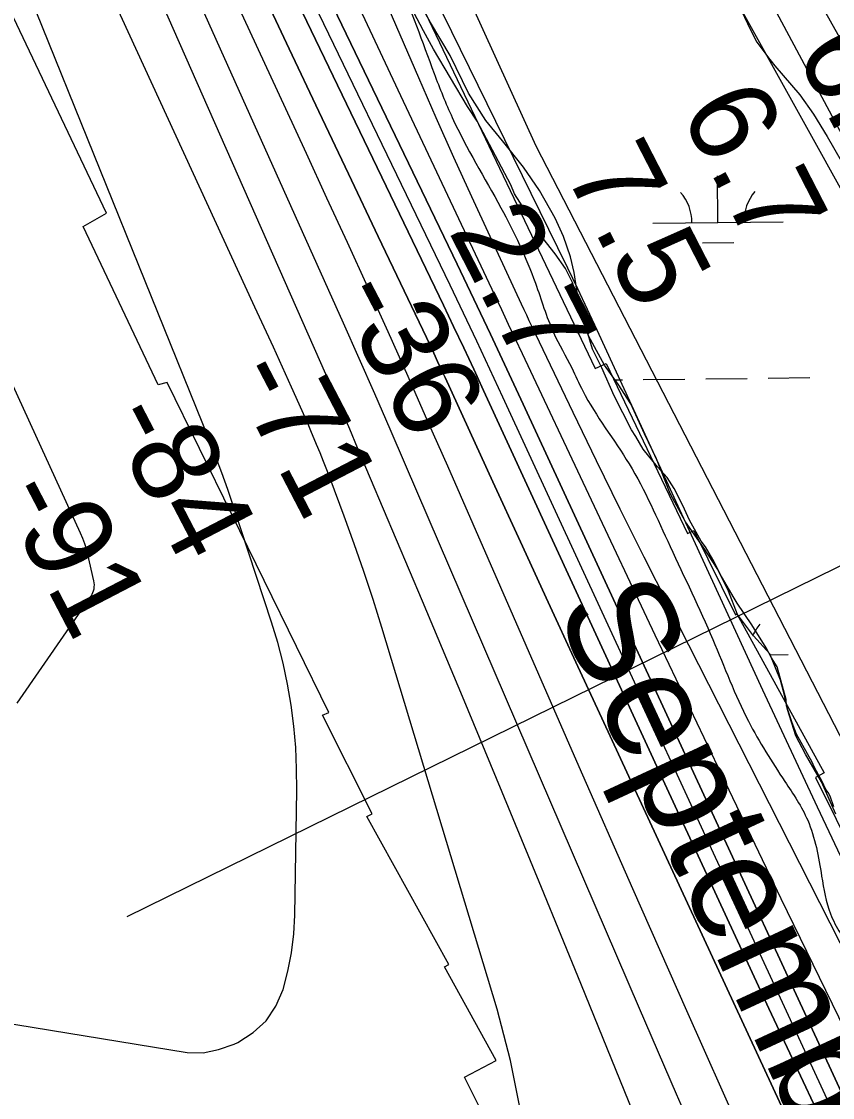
# Model space of a CAD drawing. Extents: x 3684037 to 3722149, y 433263 to 459021.
# Drawn here: x 3711405 to 3712028, y 440224 to 441051 of the extents above; entities that cross this region are included whole.
import ezdxf

# ---------------------------------------------------------------- set-up
doc = ezdxf.new("R2010")
doc.units = 0
for name, color, linetype in [('V-LEVE-TOET', 7, 'Continuous'), ('V-RIVR-EDGE', 7, 'Continuous'), ('V-RIVR-IDEN', 7, 'Continuous'), ('V-RIVR-RANG', 7, 'Continuous'), ('V-RRAP-FSHR', 7, 'Continuous'), ('V-RRAP-RVMT', 7, 'Continuous'), ('V-SITE-VEGE', 7, 'Continuous'), ('V-TOPO-DPTH', 7, 'Continuous'), ('V-TOPO-MAJR', 7, 'Continuous'), ('V-TOPO-MINR', 7, 'Continuous'), ('V-TOPO-WATR', 7, 'Continuous'), ('V-UTIL-IDEN', 7, 'Continuous'), ('V-WETL-SWMP', 7, 'Continuous')]:
    doc.layers.add(name, color=color, linetype=linetype)

msp = doc.modelspace()

# ---------------------------------------------------------------- linework, layer by layer
at = {"layer": 'V-LEVE-TOET'}
msp.add_lwpolyline([(3712594.9, 440025.08), (3712449.12, 440283.98), (3712438.67, 440303.09), (3712428.22, 440316.99), (3712416.03, 440329.72), (3712408.48, 440342.46), (3712402.09, 440356.95), (3712396.85, 440373.75), (3712391.04, 440388.23), (3712382.9, 440407.34), (3712366.65, 440432.25), (3712222.6, 440696.36), (3712039.64, 441028.82), (3711814.87, 441429.61), (3711723.69, 441588.89), (3711716.72, 441602.79), (3711694.64, 441649.13), (3711565.06, 441926.01), (3711441.87, 442202.32)], dxfattribs=at)
at = {"layer": 'V-RIVR-EDGE'}
msp.add_spline([(3710881.85, 442907.17), (3710900.3, 442872.76), (3710912.89, 442844.25), (3710926.84, 442815.27), (3710939.89, 442789.92), (3710950.22, 442762.31), (3710961.88, 442723.85), (3710972.69, 442706.64), (3710987.55, 442681.29), (3711004.19, 442645.52), (3711013.15, 442612.95), (3711017.62, 442590.33), (3711028.39, 442559.55), (3711043.23, 442525.61), (3711061.24, 442493.46), (3711083.32, 442464.01), (3711101.79, 442435.48), (3711123.37, 442385.69), (3711146.29, 442329.57), (3711160.2, 442285.22), (3711177.71, 442238.15), (3711205.6, 442178.4), (3711227.63, 442127.25), (3711258.71, 442079.24), (3711273.08, 442038.51), (3711277.08, 442009.57), (3711279.27, 441982.43), (3711285.11, 441965.69), (3711299.53, 441946.66), (3711314.4, 441925.82), (3711322.93, 441901.39), (3711344.09, 441864.26), (3711361.61, 441818.09), (3711381.38, 441766.05), (3711387.6, 441724.88), (3711408.3, 441685.04), (3711430.33, 441634.35), (3711446.97, 441597.23), (3711483.42, 441524.79), (3711505.9, 441474.1), (3711521.64, 441439.69), (3711545.49, 441393.97), (3711577.41, 441319.28), (3711605.29, 441255.01), (3711666.49, 441137.74), (3711693.94, 441084.32), (3711722.25, 441011.45), (3711736.18, 440977.51), (3711773.54, 440908.24), (3711800.07, 440850.29), (3711813.99, 440812.28), (3711827.94, 440785.11), (3711836.49, 440767.46), (3711872.07, 440711.3), (3711903.57, 440647.92), (3711936.4, 440576.4), (3711963.82, 440513.48), (3711991.74, 440467.29), (3712009.3, 440437.41), (3712020.05, 440394.43), (3712026.76, 440365.47), (3712043.42, 440336.04), (3712066.37, 440292.58), (3712088.89, 440257.25), (3712109.18, 440235.05), (3712138.9, 440183.88), (3712150.57, 440149.03), (3712155.9, 440111.04), (3712162.18, 440090.68), (3712177.89, 440044.52), (3712191.39, 440016), (3712212.53, 439972.54), (3712246.76, 439918.65), (3712265.21, 439881.98), (3712282.72, 439834), (3712320.51, 439756.14), (3712342.1, 439710.42), (3712373.62, 439655.63), (3712403.35, 439610.34), (3712425.83, 439558.28), (3712451.47, 439505.77), (3712470.39, 439476.33), (3712503.75, 439435.1), (3712518.6, 439408.84), (3712544.23, 439350.45), (3712559.09, 439322.83), (3712605.51, 439263.94), (3712623.98, 439233.6), (3712641.51, 439193.31), (3712662.18, 439142.17), (3712689.17, 439086.03), (3712722.5, 439033.5), (3712753.58, 438981.88), (3712765.15, 438962.6)], degree=3, dxfattribs=at)
at = {"layer": 'V-RIVR-RANG'}
msp.add_line((3712239.87, 440734.11), (3711486.16, 440363.28), dxfattribs=at)
at = {"layer": 'V-RRAP-FSHR'}
for points in [[(3710219.36, 444700.16), (3710405.05, 444328.82), (3710632.08, 443905.61), (3710829.82, 443472.46), (3710874.19, 443372.05), (3710940.18, 443211.19), (3711150.7, 442775.78), (3711369.41, 442270.41), (3711583.94, 441827.2), (3711640.29, 441693.5), (3711911.6, 441196.46), (3712334.08, 440407.06), (3712777.04, 439605.31), (3712909.03, 439353.17), (3713100.31, 438966.64)], [(3710449.88, 443948.54), (3711032.4, 442732.84), (3711461.51, 441700.35), (3711800.31, 440955.81), (3712037.99, 440494.59), (3712458, 439603.75), (3712696.92, 439205.07), (3712836.7, 438963.43)]]:
    msp.add_lwpolyline(points, dxfattribs=at)
at = {"layer": 'V-RRAP-RVMT'}
for p, q in [((3711656.43, 441182.08), (3711846.1, 440784.68)), ((3711470.58, 440904.13), (3711398.89, 441054.44)), ((3711452.56, 440893.82), (3711470.58, 440904.13)), ((3711510.05, 440772.08), (3711452.56, 440893.82)), ((3711846.1, 440784.68), (3711854.5, 440788.46)), ((3711854.5, 440788.46), (3711916.86, 440657.86)), ((3711516.99, 440774), (3711510.05, 440772.08)), ((3711641.24, 440520.24), (3711516.99, 440774)), ((3711916.86, 440657.86), (3711921.9, 440660.19)), ((3711921.9, 440660.19), (3711953.82, 440595.36)), ((3711953.82, 440595.36), (3711954.92, 440595.97)), ((3711954.92, 440595.97), (3712021.87, 440473.87)), ((3711636.46, 440518.08), (3711641.24, 440520.24)), ((3711674.64, 440442.42), (3711636.46, 440518.08)), ((3712021.87, 440473.87), (3712015.42, 440470.27)), ((3712015.42, 440470.27), (3712119.61, 440258.65)), ((3711670.53, 440440.17), (3711674.64, 440442.42)), ((3711733.42, 440326.44), (3711670.53, 440440.17)), ((3711730.09, 440324.63), (3711733.42, 440326.44)), ((3711770, 440252.62), (3711730.09, 440324.63)), ((3711745.57, 440239.91), (3711770, 440252.62)), ((3711805.89, 440120.22), (3711745.57, 440239.91))]:
    msp.add_line(p, q, dxfattribs=at)
at = {"layer": 'V-SITE-VEGE'}
for p, q in [((3711953.08, 441071.04), (3711965.47, 441044.92)), ((3711714.07, 441044.25), (3711701.71, 441067.56)), ((3711721.68, 441030.27), (3711714.07, 441044.25)), ((3711965.47, 441044.92), (3711970.23, 441035.6)), ((3711747.79, 440986.01), (3711721.68, 441030.27)), ((3711970.23, 441035.6), (3711980.17, 441022.1)), ((3711980.17, 441022.1), (3711983.95, 441017.45)), ((3711983.95, 441017.45), (3712003.33, 440995.14)), ((3712003.33, 440995.14), (3712013.75, 440980.25)), ((3711755.37, 440974.84), (3711747.79, 440986.01)), ((3712013.75, 440980.25), (3712024.19, 440963.01)), ((3711781.06, 440925.89), (3711755.37, 440974.84)), ((3712024.19, 440963.01), (3712035.12, 440944.38)), ((3711783.93, 440918.89), (3711781.06, 440925.89)), ((3711805.74, 440884.9), (3711783.93, 440918.89)), ((3711815.2, 440872.8), (3711805.74, 440884.9)), ((3711823.25, 440861.64), (3711815.2, 440872.8)), ((3711828.49, 440850.91), (3711823.25, 440861.64)), ((3711833.78, 440834.1), (3711828.49, 440850.91)), ((3711843.9, 440799.54), (3711833.78, 440834.1)), ((3711851.04, 440785.09), (3711843.9, 440799.54)), ((3711860.58, 440763.63), (3711851.04, 440785.09)), ((3711873.9, 440737.52), (3711860.58, 440763.63)), ((3711877.22, 440732.4), (3711873.9, 440737.52)), ((3711882.92, 440722.61), (3711877.22, 440732.4)), ((3711893.8, 440709.13), (3711882.92, 440722.61)), ((3711901.36, 440700.77), (3711893.8, 440709.13)), ((3711906.58, 440692.38), (3711901.36, 440700.77)), ((3711908.95, 440688.19), (3711906.58, 440692.38)), ((3711914.67, 440676.53), (3711908.95, 440688.19)), ((3711918.48, 440668.13), (3711914.67, 440676.53)), ((3711927.51, 440651.82), (3711918.48, 440668.13)), ((3711930.82, 440647.64), (3711927.51, 440651.82)), ((3711936.52, 440637.85), (3711930.82, 440647.64)), ((3711943.18, 440624.8), (3711936.52, 440637.85)), ((3711952.69, 440608.03), (3711943.18, 440624.8)), ((3711955.05, 440604.3), (3711952.69, 440608.03)), ((3711966.43, 440587.54), (3711955.05, 440604.3)), ((3711977.34, 440569.84), (3711966.43, 440587.54)), ((3711981.62, 440562.38), (3711977.34, 440569.84)), ((3711985.89, 440555.4), (3711981.62, 440562.38)), ((3711992.65, 440530.17), (3711985.89, 440555.4)), ((3711993.16, 440525.49), (3711992.65, 440530.17)), ((3711997.48, 440512.42), (3711993.16, 440525.49)), ((3712000.83, 440503.55), (3711997.48, 440512.42)), ((3712012.71, 440482.12), (3712000.83, 440503.55)), ((3712014.62, 440477.92), (3712012.71, 440482.12)), ((3712020.33, 440467.2), (3712014.62, 440477.92)), ((3712023.19, 440461.14), (3712020.33, 440467.2)), ((3712025.08, 440458.81), (3712023.19, 440461.14)), ((3712026.5, 440456.02), (3712025.08, 440458.81)), ((3712029.38, 440447.61), (3712026.5, 440456.02))]:
    msp.add_line(p, q, dxfattribs=at)
at = {"layer": 'V-TOPO-DPTH'}
for points in [[(3712159.9, 439958.74), (3711790.59, 440757.32), (3711778.05, 440784.26), (3711765.44, 440811.17), (3711752.69, 440838.01), (3711739.87, 440864.82), (3711470.78, 441423.94), (3711461.78, 441442.85), (3711452.91, 441461.81), (3711444.21, 441480.85), (3711435.62, 441499.95), (3711427.28, 441519.14), (3711419.15, 441538.43), (3711411.32, 441557.84), (3711403.71, 441577.34), (3711290.02, 441875.64), (3711251.68, 441974.24), (3711212.45, 442072.47), (3711171.9, 442170.16)], [(3711171.9, 442170.16), (3711212.45, 442072.47), (3711251.68, 441974.24), (3711290.02, 441875.64), (3711403.71, 441577.34), (3711411.32, 441557.84), (3711419.15, 441538.43), (3711427.28, 441519.14), (3711435.62, 441499.95), (3711444.21, 441480.85), (3711452.91, 441461.81), (3711461.78, 441442.85), (3711470.78, 441423.94), (3711739.87, 440864.82), (3711752.69, 440838.01), (3711765.44, 440811.17), (3711778.05, 440784.26), (3711790.59, 440757.32), (3712159.9, 439958.74)], [(3711958.26, 440197.2), (3711916.46, 440290.85), (3711874.99, 440384.64), (3711833.73, 440478.53), (3711732.7, 440709.53), (3711717.52, 440744.02), (3711702.24, 440778.47), (3711686.8, 440812.85), (3711671.26, 440847.19), (3711655.6, 440881.48), (3711639.91, 440915.74), (3711624.14, 440949.98), (3711608.33, 440984.19), (3711387.03, 441461.93), (3711375.85, 441486.24), (3711364.77, 441510.59), (3711353.83, 441535.01), (3711342.99, 441559.47), (3711268.34, 441729.14), (3711220.59, 441838.61), (3711173.29, 441948.28), (3711126.68, 442058.24), (3711080.52, 442168.39)], [(3711958.26, 440197.2), (3711916.46, 440290.85), (3711874.99, 440384.64), (3711833.73, 440478.53), (3711732.7, 440709.53), (3711717.52, 440744.02), (3711702.24, 440778.47), (3711686.8, 440812.85), (3711671.26, 440847.19), (3711655.6, 440881.48), (3711639.91, 440915.74), (3711624.14, 440949.98), (3711608.33, 440984.19), (3711387.03, 441461.93), (3711375.85, 441486.24), (3711364.77, 441510.59), (3711353.83, 441535.01), (3711342.99, 441559.47), (3711268.34, 441729.14), (3711220.59, 441838.61), (3711173.29, 441948.28), (3711126.68, 442058.24), (3711080.52, 442168.39)], [(3712197.32, 440022.68), (3711902.32, 440602.62), (3711883.7, 440639.56), (3711865.26, 440676.58), (3711847.08, 440713.74), (3711829.08, 440750.98), (3711797.4, 440817.16), (3711795.38, 440821.39), (3711793.38, 440825.62), (3711791.39, 440829.86), (3711789.41, 440834.1), (3711765.23, 440886.19), (3711751.28, 440916.54), (3711737.49, 440946.95), (3711723.93, 440977.47), (3711710.52, 441008.06), (3711483.56, 441531.41)], [(3711570.19, 441164.46), (3711729.37, 440833.34), (3711737.19, 440816.97), (3711744.96, 440800.57), (3711752.64, 440784.13), (3711760.27, 440767.67), (3711899.52, 440465.29), (3711939.45, 440378.97), (3711979.56, 440292.74), (3712019.96, 440206.64)], [(3711570.19, 441164.46), (3711729.37, 440833.34), (3711737.19, 440816.97), (3711744.96, 440800.57), (3711752.64, 440784.13), (3711760.27, 440767.67), (3711899.52, 440465.29), (3711939.45, 440378.97), (3711979.56, 440292.74), (3712019.96, 440206.64)], [(3712100.18, 439978.12), (3711852.57, 440512.66), (3711831.2, 440558.87), (3711809.87, 440605.1), (3711788.59, 440651.36), (3711767.36, 440697.63), (3711730.61, 440777.83), (3711727.77, 440784.01), (3711724.9, 440790.18), (3711722.01, 440796.34), (3711719.09, 440802.49), (3711679.2, 440886.22), (3711656.37, 440934.24), (3711633.59, 440982.29), (3711610.9, 441030.38), (3711588.25, 441078.5)], [(3711588.25, 441078.5), (3711610.9, 441030.38), (3711633.59, 440982.29), (3711656.37, 440934.24), (3711679.2, 440886.22), (3711719.09, 440802.49), (3711722.01, 440796.34), (3711724.9, 440790.18), (3711727.77, 440784.01), (3711730.61, 440777.83), (3711767.36, 440697.63), (3711788.59, 440651.36), (3711809.87, 440605.1), (3711831.2, 440558.87), (3711852.57, 440512.66), (3712100.18, 439978.12)]]:
    msp.add_lwpolyline(points, dxfattribs=at)
at = {"layer": 'V-TOPO-MAJR'}
msp.add_lwpolyline([(3711937.09, 440161.27), (3711908.43, 440226.94), (3711879.98, 440292.7), (3711700.22, 440710.74), (3711688.43, 440737.98), (3711676.56, 440765.19), (3711664.57, 440792.34), (3711652.5, 440819.46), (3711543.56, 441062.69), (3711510.77, 441135.8), (3711477.92, 441208.88), (3711444.99, 441281.93), (3711412.01, 441354.95), (3711376.62, 441433.19), (3711361.35, 441467.1), (3711346.16, 441501.05), (3711331.1, 441535.06), (3711316.11, 441569.1), (3711151.19, 441945.6), (3711117.35, 442023.27), (3711083.73, 442101.04), (3711050.44, 442178.95)], dxfattribs=at)
at = {"layer": 'V-TOPO-MINR'}
for points in [[(3711985.98, 439940.39), (3711834.89, 440312.03), (3711804.82, 440385.59), (3711774.55, 440459.08), (3711743.99, 440532.44), (3711713.24, 440605.73), (3711663.44, 440723.75), (3711657.41, 440737.95), (3711651.33, 440752.13), (3711645.18, 440766.28), (3711638.98, 440780.4), (3711342.05, 441452.57), (3711339.27, 441458.88), (3711336.49, 441465.18), (3711333.71, 441471.49), (3711330.93, 441477.8), (3711328.16, 441484.11), (3711325.39, 441490.42), (3711322.63, 441496.73), (3711319.88, 441503.05), (3711021.13, 442189.81)], [(3712159.9, 439958.74), (3711790.59, 440757.32), (3711778.05, 440784.26), (3711765.44, 440811.17), (3711752.69, 440838.01), (3711739.87, 440864.82), (3711470.78, 441423.94), (3711461.78, 441442.85), (3711452.91, 441461.81), (3711444.21, 441480.85), (3711435.62, 441499.95), (3711427.28, 441519.14), (3711419.15, 441538.43), (3711411.32, 441557.84), (3711403.71, 441577.34), (3711290.02, 441875.64), (3711251.68, 441974.24), (3711212.45, 442072.47), (3711171.9, 442170.16)], [(3711958.26, 440197.2), (3711916.46, 440290.85), (3711874.99, 440384.64), (3711833.73, 440478.53), (3711732.7, 440709.53), (3711717.52, 440744.02), (3711702.24, 440778.47), (3711686.8, 440812.85), (3711671.26, 440847.19), (3711655.6, 440881.48), (3711639.91, 440915.74), (3711624.14, 440949.98), (3711608.33, 440984.19), (3711387.03, 441461.93), (3711375.85, 441486.24), (3711364.77, 441510.59), (3711353.83, 441535.01), (3711342.99, 441559.47), (3711268.34, 441729.14), (3711220.59, 441838.61), (3711173.29, 441948.28), (3711126.68, 442058.24), (3711080.52, 442168.39)], [(3711788.97, 440213.11), (3711780.82, 440252.82), (3711770.59, 440292.2), (3711682.03, 440585.69), (3711675.31, 440607.2), (3711668.31, 440628.62), (3711660.9, 440649.9), (3711653.21, 440671.09), (3711642.34, 440700.13), (3711639.84, 440706.71), (3711637.28, 440713.27), (3711634.65, 440719.8), (3711631.97, 440726.3), (3711627.61, 440736.7), (3711627.07, 440737.99), (3711626.51, 440739.28), (3711625.95, 440740.56), (3711625.38, 440741.84), (3711612.64, 440770.21), (3711605.68, 440785.66), (3711598.69, 440801.1), (3711591.65, 440816.52), (3711584.58, 440831.92), (3711305.48, 441438.1)], [(3712027.35, 440216.4), (3711775.13, 440762.6), (3711765.09, 440784.19), (3711754.98, 440805.76), (3711744.75, 440827.26), (3711734.46, 440848.74), (3711481.01, 441373.75)], [(3711295.47, 440297.62), (3711532.44, 440258.83), (3711544.65, 440258.65), (3711556.63, 440261.06), (3711568.45, 440265.22), (3711571.46, 440266.66), (3711583.16, 440274.25), (3711593.16, 440283.3), (3711600.59, 440294.56), (3711606.31, 440307.28), (3711609.93, 440321.36), (3711612.76, 440335.57), (3711614.39, 440349.97), (3711615.22, 440364.49), (3711616.66, 440460.53), (3711616.51, 440476.93), (3711615.84, 440493.31), (3711614.37, 440509.63), (3711612.38, 440525.92), (3711609.58, 440542.08), (3711606.23, 440558.12), (3711602.06, 440573.96), (3711597.35, 440589.68), (3711568.17, 440678.59), (3711563.76, 440691.58), (3711559.17, 440704.5), (3711554.33, 440717.34), (3711549.32, 440730.11), (3711371.77, 441169.13)], [(3712019.96, 440206.64), (3711979.56, 440292.74), (3711939.45, 440378.97), (3711899.52, 440465.29), (3711760.27, 440767.67), (3711752.64, 440784.13), (3711744.96, 440800.57), (3711737.19, 440816.97), (3711729.37, 440833.34), (3711570.19, 441164.46)], [(3712146.88, 440178.99), (3712102.85, 440268.13), (3712059.39, 440357.55), (3712016.81, 440447.38), (3711974.8, 440537.49), (3711847.44, 440814.18), (3711840.05, 440830.07), (3711832.6, 440845.92), (3711825.02, 440861.71), (3711817.37, 440877.47), (3711701.86, 441113.24)], [(3712100.18, 439978.12), (3711852.57, 440512.66), (3711831.2, 440558.87), (3711809.87, 440605.1), (3711788.59, 440651.36), (3711767.36, 440697.63), (3711730.61, 440777.83), (3711727.77, 440784.01), (3711724.9, 440790.18), (3711722.01, 440796.34), (3711719.09, 440802.49), (3711679.2, 440886.22), (3711656.37, 440934.24), (3711633.59, 440982.29), (3711610.9, 441030.38), (3711588.25, 441078.5)], [(3712087.75, 440175.37), (3712038.19, 440276.14), (3711989.02, 440377.09), (3711940.41, 440478.31), (3711892.19, 440579.72), (3711790.16, 440795.86), (3711784.83, 440807.15), (3711779.5, 440818.44), (3711774.18, 440829.73), (3711768.86, 440841.02), (3711696.6, 440994.29), (3711655.51, 441082.38)], [(3711401.78, 440527.31), (3711458.61, 440609.77), (3711459.39, 440611.08), (3711460.05, 440612.43), (3711460.53, 440613.85), (3711460.9, 440615.33), (3711461.07, 440616.84), (3711461.13, 440618.35), (3711461, 440619.85), (3711460.75, 440621.35), (3711456.13, 440641.58), (3711455.03, 440645.8), (3711453.76, 440649.97), (3711452.24, 440654.05), (3711450.54, 440658.07), (3711416.23, 440733.15), (3711397.15, 440774.63)]]:
    msp.add_lwpolyline(points, dxfattribs=at)
at = {"layer": 'V-TOPO-WATR'}
msp.add_lwpolyline([(3712197.32, 440022.68), (3711902.32, 440602.62), (3711883.7, 440639.56), (3711865.26, 440676.58), (3711847.08, 440713.74), (3711829.08, 440750.98), (3711797.4, 440817.16), (3711795.38, 440821.39), (3711793.38, 440825.62), (3711791.39, 440829.86), (3711789.41, 440834.1), (3711765.23, 440886.19), (3711751.28, 440916.54), (3711737.49, 440946.95), (3711723.93, 440977.47), (3711710.52, 441008.06), (3711483.56, 441531.41)], dxfattribs=at)
at = {"layer": 'V-UTIL-IDEN'}
msp.add_lwpolyline([(3710219.36, 444700.16), (3710405.05, 444328.82), (3710632.08, 443905.61), (3710829.82, 443472.46), (3710874.19, 443372.05), (3710940.18, 443211.19), (3711150.7, 442775.78), (3711369.41, 442270.41), (3711583.94, 441827.2), (3711640.29, 441693.5), (3711911.6, 441196.46), (3712334.08, 440407.06), (3712777.04, 439605.31), (3712909.03, 439353.17), (3713100.31, 438966.64)], dxfattribs=at)
at = {"layer": 'V-WETL-SWMP'}
for p, q in [((3711654.21, 441609.79), (3712205.56, 440614.23)), ((3711719.54, 441050.72), (3711702.12, 441081.41)), ((3711734.64, 441025.23), (3711719.54, 441050.72)), ((3711748.59, 440996.27), (3711734.64, 441025.23)), ((3711761.94, 440975.42), (3711748.59, 440996.27)), ((3711774.71, 440959.79), (3711761.94, 440975.42)), ((3711790.96, 440939.52), (3711774.71, 440959.79)), ((3711803.15, 440921.57), (3711790.96, 440939.52)), ((3711940.38, 440896.91), (3711939.96, 440932.9)), ((3711815.35, 440900.14), (3711803.15, 440921.57)), ((3711821.74, 440886.24), (3711815.35, 440900.14)), ((3711890.39, 440896.33), (3711990.38, 440897.49)), ((3711826.98, 440870.6), (3711821.74, 440886.24)), ((3711928.56, 440881.34), (3711952.56, 440881.62)), ((3711829.89, 440858.43), (3711826.98, 440870.6)), ((3711833.39, 440834.67), (3711829.89, 440858.43)), ((3711836.31, 440822.5), (3711833.39, 440834.67)), ((3711840.96, 440809.76), (3711836.31, 440822.5)), ((3711853.16, 440787.17), (3711840.96, 440809.76)), ((3711863.61, 440772.69), (3711853.16, 440787.17)), ((3711861.29, 440775.91), (3711866.94, 440775.97)), ((3711873.48, 440757.64), (3711863.61, 440772.69)), ((3711882.94, 440776.16), (3711914.94, 440776.53)), ((3711930.94, 440776.72), (3711962.93, 440777.09)), ((3711978.93, 440777.28), (3712010.93, 440777.65)), ((3711883.94, 440734.47), (3711873.48, 440757.64)), ((3711893.23, 440715.35), (3711883.94, 440734.47)), ((3711903.7, 440688.7), (3711893.23, 440715.35)), ((3711915.31, 440666.69), (3711903.7, 440688.7)), ((3711929.25, 440647.01), (3711915.31, 440666.69)), ((3711940.28, 440630.21), (3711929.25, 440647.01)), ((3711948.41, 440613.41), (3711940.28, 440630.21)), ((3711955.39, 440595.46), (3711948.41, 440613.41)), ((3711967.58, 440579.24), (3711955.39, 440595.46)), ((3711980.35, 440565.35), (3711967.58, 440579.24)), ((3711988.48, 440545.07), (3711980.35, 440565.35)), ((3711980.61, 440564.68), (3711994.25, 440564.84)), ((3711991.39, 440533.48), (3711988.48, 440545.07)), ((3711993.73, 440522.48), (3711991.39, 440533.48)), ((3712000.13, 440502.2), (3711993.73, 440522.48)), ((3712007.68, 440488.3), (3712000.13, 440502.2)), ((3712019.87, 440466.87), (3712007.68, 440488.3)), ((3712030.91, 440441.96), (3712019.87, 440466.87))]:
    msp.add_line(p, q, dxfattribs=at)
for centre, start, end in [((3711885.14, 440896.74), 359.89487, 41.43852), ((3711995.62, 440898.02), 139.89487, 181.43852), ((3711999.49, 440565.37), 139.89487, 156.08916)]:
    msp.add_arc(centre, 35.25, start, end, dxfattribs=at)

# ---------------------------------------------------------------- texts
at = {"layer": 'V-RIVR-IDEN'}
msp.add_text('September', height=83, rotation=294.90477, dxfattribs=at).set_placement((3711814.61, 440599.85))
at = {"layer": 'V-RIVR-RANG'}
for s, rotation, p in [('6.3', 297.21833, (3711999.24, 441028.45)), ('6.7', 297.21833, (3711910.42, 440982.49)), ('7.5', 297.21833, (3711821.61, 440936.54)), ('2.7', 297.21833, (3711732.79, 440890.59)), ('-36', 297.49914, (3711645.26, 440841.25)), ('-71', 297.49914, (3711564.37, 440780.09)), ('-84', 297.49914, (3711468.97, 440746.77)), ('-91', 297.49914, (3711386.98, 440687.71))]:
    msp.add_text(s, height=67, rotation=rotation, dxfattribs=at).set_placement(p)

doc.saveas('drawing.dxf')
